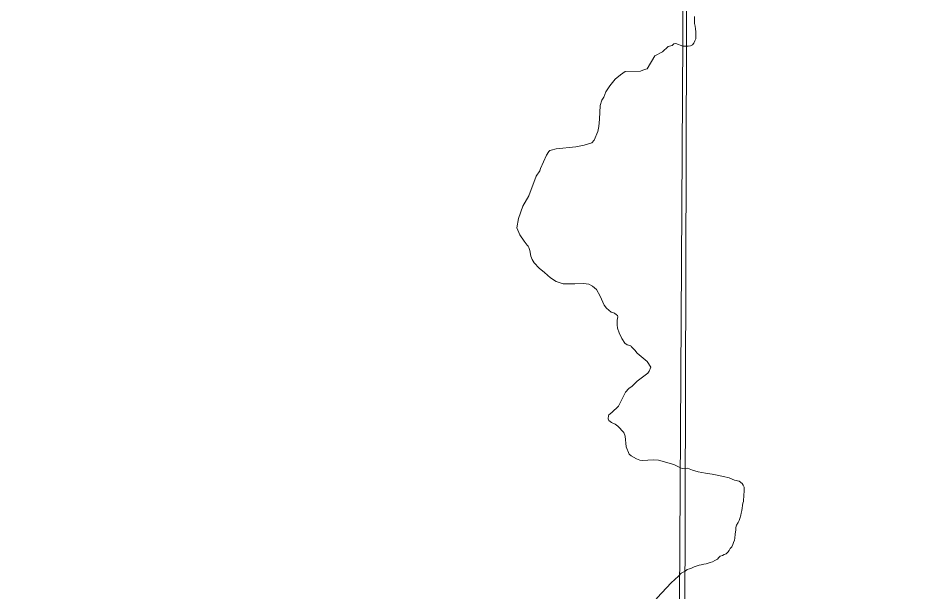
# Model space of a CAD drawing. Extents: x -1643653 to 4543381, y 1624270 to 13878484.
# Drawn here: x 604258 to 608778, y 8901328 to 8904160 of the extents above; entities that cross this region are included whole.
import ezdxf

# ---------------------------------------------------------------- set-up
doc = ezdxf.new("R2010")
doc.units = 0
doc.header["$LTSCALE"] = 200
doc.layers.add('1', color=7, linetype='Continuous', lineweight=13)
doc.layers.add('6', color=7, linetype='Continuous', lineweight=13)

msp = doc.modelspace()

# ---------------------------------------------------------------- linework, layer by layer
at = {"layer": '1', "lineweight": 25}
msp.add_spline([(814781, 9009175.5), (814787.2, 9009173.4), (814796.9, 9009173.4), (814799.4, 9009172.4), (814805.1, 9009174.5), (814805.6, 9009176.5), (814811.7, 9009179.5), (814811.7, 9009179.5), (814801.5, 9009181), (814790.7, 9009181.5), (814784.1, 9009183.1), (814777.4, 9009185.1), (814778.4, 9009175.5)], degree=3, dxfattribs=at)
at = {"layer": '6'}
for points in [[(607657.7, 8924743.3), (607574.2, 8909874.9), (607492.3, 8896026.7)], [(607596.9, 8904169.6), (607596.9, 8904157.3), (607596.8, 8904144.1), (607597.7, 8904133.9), (607600.7, 8904120.7), (607602.6, 8904108.4), (607603.5, 8904094.1), (607603.5, 8904082.9), (607603.4, 8904070.7), (607603.3, 8904059.5), (607598.1, 8904048.3), (607594, 8904037.2), (607587.8, 8904029), (607576.6, 8904025), (607565.4, 8904023.1), (607551.2, 8904022.1), (607539.5, 8904022.2)], [(607539.5, 8904022.2), (607505.3, 8904036.4), (607495.6, 8904034.6), (607487.2, 8904025.2), (607466.3, 8904021.2), (607439.6, 8903994.4), (607439.6, 8903994.4)], [(607439.6, 8903994.4), (607401.7, 8903974.1), (607363.5, 8903911.4), (607350.2, 8903907.7), (607330.3, 8903899), (607254.4, 8903896.8), (607231.9, 8903881.8), (607205, 8903859.6), (607178.8, 8903827.1), (607158.9, 8903797.1), (607148.6, 8903771.3), (607139.2, 8903755.2), (607130.6, 8903728.9), (607128.7, 8903662.2), (607125.2, 8903625.1), (607119.4, 8903601.2), (607102.3, 8903559), (607089.9, 8903545.3), (607051.9, 8903533.7), (607010.8, 8903525), (606914.4, 8903515.1), (606889.7, 8903509.6), (606883, 8903506.6), (606877.2, 8903501.5), (606866.2, 8903484.8), (606836, 8903417.6), (606832.9, 8903406.8), (606815, 8903380.7), (606778.9, 8903283.1), (606749.9, 8903231.4), (606728.4, 8903170.9), (606719, 8903125.1), (606734, 8903090.3), (606755.2, 8903058.8), (606770.8, 8903040), (606775.7, 8903035.2), (606778.4, 8903028.4)], [(606778.4, 8903028.4), (606783.4, 8903013.8), (606788, 8902984.9), (606794.7, 8902968.1), (606806, 8902952.7), (606830.2, 8902925.4), (606857.1, 8902905.1), (606886.3, 8902878.8), (606914.4, 8902860.1), (606948, 8902848.9), (607006.6, 8902848.1), (607048.1, 8902849.7), (607075.3, 8902846.4), (607093.9, 8902836.4), (607113.6, 8902820.6), (607131.9, 8902788.2), (607150.9, 8902742.4), (607162, 8902727.5), (607186, 8902709.2), (607201.3, 8902703.4), (607212.6, 8902696.1), (607216.2, 8902691.5), (607217.8, 8902685.4), (607215.4, 8902668.2), (607214.9, 8902646.2), (607217.1, 8902629.1), (607225.2, 8902606.8), (607238.2, 8902578.9), (607253.8, 8902555.2), (607264.3, 8902547.5), (607282.7, 8902541.7), (607283.6, 8902539), (607302, 8902521), (607314.7, 8902506.1), (607364.1, 8902464.6), (607381.1, 8902437), (607373.8, 8902416.9), (607366.9, 8902407.5), (607313.2, 8902367.6), (607289.9, 8902342.3), (607273.6, 8902332.1), (607256.1, 8902313.6), (607221.8, 8902244.4), (607189.3, 8902212.4), (607173.9, 8902201.2), (607171.6, 8902197.4), (607171.2, 8902181.6), (607174.7, 8902173.2), (607187.8, 8902163.1), (607205.5, 8902155), (607219.1, 8902145.2), (607248.4, 8902113.7), (607254.3, 8902096.2), (607259.3, 8902043.8), (607274.6, 8902007), (607283.9, 8901998.8), (607310.1, 8901983.3), (607326.6, 8901977.4), (607338.1, 8901975.5), (607395.1, 8901979.1), (607418.6, 8901977.9), (607495.8, 8901956.3), (607527.2, 8901939.7)], [(607527.2, 8901939.7), (607536.2, 8901937), (607536.2, 8901937), (607562.8, 8901938.1), (607562.8, 8901938.1), (607562.8, 8901938.1), (607587.2, 8901928.1)], [(607587.2, 8901928.1), (607614.9, 8901919.2), (607614.9, 8901919.2), (607614.9, 8901919.2), (607614.9, 8901919.2), (607651.6, 8901913.7), (607651.6, 8901913.7), (607651.6, 8901913.7), (607684.9, 8901908.1), (607684.9, 8901908.1), (607684.9, 8901908.1), (607740.3, 8901895.9), (607740.3, 8901895.9), (607740.3, 8901895.9), (607740.3, 8901895.9), (607768.1, 8901890.4), (607768.1, 8901890.4), (607768.1, 8901890.4), (607794.7, 8901878.2), (607818, 8901873.8), (607831.7, 8901862), (607837.7, 8901853.8), (607841.7, 8901843.6), (607841.6, 8901833.4), (607841.6, 8901821.2), (607840.5, 8901808), (607840.4, 8901794.7), (607839.3, 8901784.6), (607839.2, 8901773.3), (607835.1, 8901764.2), (607834, 8901753), (607832.9, 8901740.8), (607830.8, 8901728.6), (607827.6, 8901715.3), (607825.5, 8901705.2), (607821.3, 8901689.9), (607818.2, 8901679.8), (607812, 8901668.6), (607804.8, 8901656.4), (607801.7, 8901644.2), (607800.6, 8901634), (607797.9, 8901612)], [(607797.9, 8901612), (607796.2, 8901592.3), (607794.1, 8901582.1), (607790, 8901570.9), (607786.9, 8901560.8), (607780.7, 8901549.6), (607773.5, 8901540.5), (607768.3, 8901530.3), (607761.2, 8901522.2), (607754, 8901514.1), (607743.8, 8901511.1), (607734.6, 8901507.1), (607724.4, 8901503.1), (607717.2, 8901496), (607710.1, 8901488.9), (607697.8, 8901481.9), (607685.6, 8901474.8), (607674.4, 8901471.8), (607665.2, 8901467.8), (607655, 8901464.8), (607643.8, 8901463.9), (607630.5, 8901460.9), (607620.4, 8901458.9), (607606.1, 8901452.9), (607594.9, 8901449.9), (607582.6, 8901443.9), (607572.4, 8901439.9), (607561.2, 8901436.9), (607551, 8901428.8), (607530.6, 8901418.8), (607518.6, 8901403.9)], [(607518.6, 8901403.9), (607482.1, 8901370.7), (607412.3, 8901297.6), (607362.4, 8901224.5), (607352.5, 8901188), (607342.5, 8901164.7), (607332.5, 8901088.4), (607319.2, 8901041.9), (607299.3, 8901002), (607289.3, 8900968.8), (607272.7, 8900938.9), (607233.9, 8900903.3)]]:
    msp.add_lwpolyline(points, dxfattribs=at)
msp.add_lwpolyline([(618535.2, 8909853.3), (607574.3, 8909890.7), (607543.3, 8898835.3), (618504.2, 8898795.8)], close=True, dxfattribs=at)

doc.saveas('drawing.dxf')
